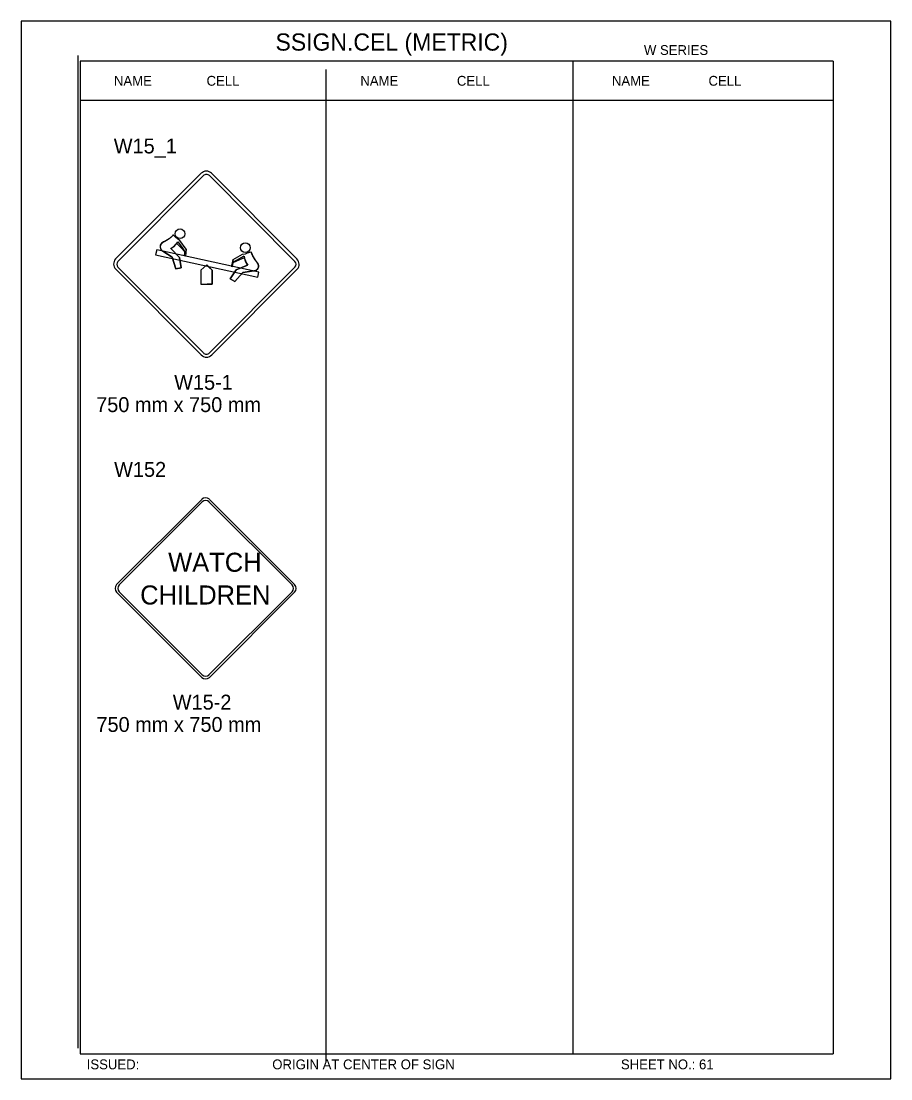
# Model space of a CAD drawing. Extents: x -12 to 6962, y -3756 to 679.
# Drawn here: x 1343.2 to 1518.5, y -696.1 to -483 of the extents above; entities that cross this region are included whole.
import ezdxf

# ---------------------------------------------------------------- set-up
doc = ezdxf.new("R2010")
doc.units = 0
for name, color, linetype in [('Level 1', 7, 'Continuous'), ('Level 2', 7, 'Continuous'), ('Level 3', 7, 'Continuous'), ('Level 62', 7, 'Continuous')]:
    doc.layers.add(name, color=color, linetype=linetype)

msp = doc.modelspace()

# ---------------------------------------------------------------- linework, layer by layer
at = {"layer": 'Level 1'}
for p, q in [((1354.61, -489.94), (1354.61, -689.94)), ((1354.61, -489.94), (1354.61, -689.94)), ((1506.83, -491.06), (1355.07, -491.06)), ((1355.07, -491.06), (1355.07, -691.06)), ((1454.4, -491.06), (1454.4, -691.06)), ((1506.83, -491.06), (1506.83, -691.06)), ((1404.62, -492.75), (1404.62, -692.75)), ((1506.83, -498.98), (1355.07, -498.98)), ((1362.22, -530.93), (1379.49, -513.66)), ((1362.7, -531.41), (1379.91, -514.14)), ((1381.13, -514.14), (1398.35, -531.41)), ((1381.56, -513.66), (1398.77, -530.93)), ((1379.91, -549.84), (1362.7, -532.57)), ((1380.58, -531.44), (1380.58, -531.44)), ((1398.35, -532.57), (1381.13, -549.84)), ((1379.49, -550.26), (1362.27, -533)), ((1398.82, -533), (1381.61, -550.26)), ((1362.44, -596.54), (1379.62, -579.36)), ((1381.12, -579.36), (1398.3, -596.54)), ((1362.93, -596.6), (1379.68, -579.85)), ((1381.05, -579.85), (1397.81, -596.6)), ((1379.62, -615.22), (1362.44, -598.04)), ((1379.69, -614.73), (1362.93, -597.97)), ((1380.35, -597.16), (1380.35, -597.16)), ((1397.81, -597.97), (1381.05, -614.73)), ((1398.3, -598.04), (1381.12, -615.22)), ((1355.07, -691.06), (1506.83, -691.06))]:
    msp.add_line(p, q, dxfattribs=at)
for centre, radius, start, end in [((1380.52, -514.68), 1.45, 44.5353, 135.4647), ((1380.52, -514.74), 0.857, 44.5353, 135.4647), ((1363.3, -531.94), 1.48, 136.8526, 226.085), ((1363.29, -531.99), 0.832, 135.3838, 224.6162), ((1397.75, -531.99), 0.834, 315.507, 44.493), ((1397.74, -531.99), 1.48, 316.9758, 45.9618), ((1380.55, -549.25), 1.47, 223.7308, 316.2692), ((1380.52, -549.25), 0.845, 223.7308, 316.2692), ((1380.37, -580.1), 1.06, 45, 135), ((1380.37, -580.54), 0.969, 45, 135), ((1363.18, -597.29), 1.06, 135, 225), ((1363.62, -597.29), 0.969, 135, 225), ((1397.12, -597.29), 0.969, 315, 45), ((1397.56, -597.29), 1.06, 315, 45), ((1380.37, -614.48), 1.06, 225, 315), ((1380.37, -614.04), 0.969, 225, 315)]:
    msp.add_arc(centre, radius, start, end, dxfattribs=at)
at = {"layer": 'Level 3'}
for p, q in [((1374.76, -527.47), (1375.87, -528.91)), ((1373.64, -530.56), (1371.73, -529.33)), ((1373.32, -528.75), (1375.13, -530.61)), ((1374.39, -532.89), (1373.64, -530.56)), ((1375.87, -528.91), (1376.25, -529.6)), ((1376.09, -530.29), (1376.19, -529.6)), ((1376.19, -529.6), (1376.35, -529.6)), ((1376.35, -529.6), (1376.25, -529.6)), ((1376.35, -529.6), (1376.3, -530.34)), ((1376.46, -528.96), (1376.35, -529.6)), ((1388.09, -530.34), (1386.5, -531.25)), ((1375.45, -532.73), (1374.39, -532.89)), ((1375.13, -530.61), (1375.45, -532.73)), ((1380.6, -532.1), (1379.43, -533.16)), ((1380.5, -532.1), (1381.66, -533.16)), ((1385.76, -531.67), (1385.54, -532.36)), ((1385.91, -531.03), (1385.76, -531.67)), ((1385.76, -531.67), (1385.86, -531.72)), ((1385.91, -531.72), (1385.76, -531.67)), ((1385.76, -532.41), (1385.91, -531.72)), ((1386.5, -531.25), (1385.86, -531.72)), ((1388.84, -532.15), (1386.5, -533.11)), ((1379.43, -533.16), (1379.43, -535.97)), ((1381.66, -533.16), (1381.66, -535.97)), ((1386.5, -533.11), (1385.33, -534.91)), ((1386.23, -535.44), (1387.88, -533.64)), ((1387.88, -533.64), (1390.11, -533.32)), ((1379.43, -535.97), (1380.44, -535.97)), ((1381.66, -535.97), (1380.66, -535.97)), ((1385.33, -534.91), (1386.23, -535.44))]:
    msp.add_line(p, q, dxfattribs=at)
for points in [[(1375.18, -527.21), (1374.71, -526.89), (1374.39, -526.57), (1373.86, -526.04), (1373.8, -526.15), (1373.01, -526.84), (1372.37, -527.26), (1371.89, -527.47), (1371.46, -527.74), (1371.31, -528.01), (1371.2, -528.22), (1371.2, -528.59), (1371.25, -528.86), (1371.46, -529.17), (1371.62, -529.28), (1371.73, -529.33), (1373.64, -530.56), (1374.39, -532.89), (1375.45, -532.73), (1375.13, -530.61), (1373.38, -528.8), (1373.8, -528.48), (1374.01, -528.38), (1374.39, -527.95), (1374.55, -527.79), (1375.71, -528.96), (1376.25, -529.6), (1376.35, -529.6), (1376.46, -528.96)], [(1370.56, -529.07), (1370.3, -530.08), (1390.86, -534.59), (1391.12, -533.58)], [(1376.35, -529.6), (1376.3, -530.34), (1376.09, -530.29), (1376.19, -529.6)], [(1387.83, -529.97), (1388.41, -529.86), (1388.84, -529.71), (1389.53, -529.49), (1389.53, -529.55), (1389.95, -530.5), (1390.38, -531.19), (1390.75, -531.67), (1390.96, -531.94), (1391.01, -532.26), (1391.01, -532.52), (1390.91, -532.84), (1390.75, -533.05), (1390.32, -533.32), (1390.16, -533.32), (1390.11, -533.32), (1387.88, -533.64), (1386.23, -535.44), (1385.33, -534.91), (1386.5, -533.11), (1388.84, -532.15), (1388.57, -531.72), (1388.41, -531.46), (1388.25, -530.93), (1388.15, -530.71), (1386.61, -531.35), (1385.86, -531.72), (1385.76, -531.67), (1385.91, -531.03)], [(1380.6, -532.1), (1379.43, -533.16), (1379.43, -535.97), (1381.66, -535.97), (1381.66, -533.16), (1381.66, -533.16)], [(1385.76, -531.67), (1385.54, -532.36), (1385.76, -532.41), (1385.91, -531.72)]]:
    msp.add_lwpolyline(points, close=True, dxfattribs=at)
for centre in [(1375.21, -525.85), (1388.37, -528.66)]:
    msp.add_circle(centre, 0.977, dxfattribs=at)
for centre, radius, start, end in [((1372.17, -528.5), 0.959, 115.8258, 243.1559), ((1371.04, -524.96), 4.5, 301.1532, 326.2108), ((1392.54, -529.59), 4.5, 189.8513, 214.9089), ((1390.08, -532.37), 0.969, 272.9063, 40.2364)]:
    msp.add_arc(centre, radius, start, end, dxfattribs=at)
for points in [[(1373.86, -526.04), (1373.38, -526.78), (1371.73, -527.58)], [(1389.53, -529.49), (1389.69, -530.4), (1390.8, -531.72)]]:
    msp.add_open_spline(points, degree=2, dxfattribs=at)
at = {"layer": 'Level 62'}
msp.add_lwpolyline([(1343.19, -696.11), (1518.46, -696.11), (1518.46, -483.01), (1343.19, -483.01)], close=True, dxfattribs=at)

# ---------------------------------------------------------------- texts
at = {"layer": 'Level 1'}
for s, p in [('WATCH', (1372.82, -593.95)), ('CHILDREN', (1367.18, -600.54))]:
    msp.add_text(s, height=3.841, dxfattribs=at).set_placement(p)
at = {"layer": 'Level 2'}
for s, p in [('W15_1', (1361.86, -509.66)), ('W152', (1361.93, -574.82))]:
    msp.add_text(s, height=3, dxfattribs=at).set_placement(p)
at = {"layer": 'Level 3'}
for s, height, p in [('SSIGN.CEL (METRIC)', 3.4642, (1394.45, -488.95)), ('W SERIES', 1.979, (1468.7, -489.82)), ('NAME', 1.98, (1361.89, -496.02)), ('CELL', 1.98, (1380.56, -496.02)), ('NAME', 1.98, (1411.55, -496.02)), ('CELL', 1.98, (1431.01, -496.02)), ('NAME', 1.98, (1462.24, -496.02)), ('CELL', 1.98, (1481.71, -496.02)), ('W15-1', 3, (1374.03, -557.27)), ('750 mm x 750 mm', 3, (1358.31, -561.77)), ('W15-2', 3, (1373.75, -621.71)), ('750 mm x 750 mm', 3, (1358.37, -626.21)), ('ISSUED:', 1.98, (1356.41, -694.18)), ('ORIGIN AT CENTER OF SIGN', 1.9795, (1393.8, -694.18)), ('SHEET NO.: 61', 1.9795, (1464.06, -694.18))]:
    msp.add_text(s, height=height, dxfattribs=at).set_placement(p)

doc.saveas('drawing.dxf')
